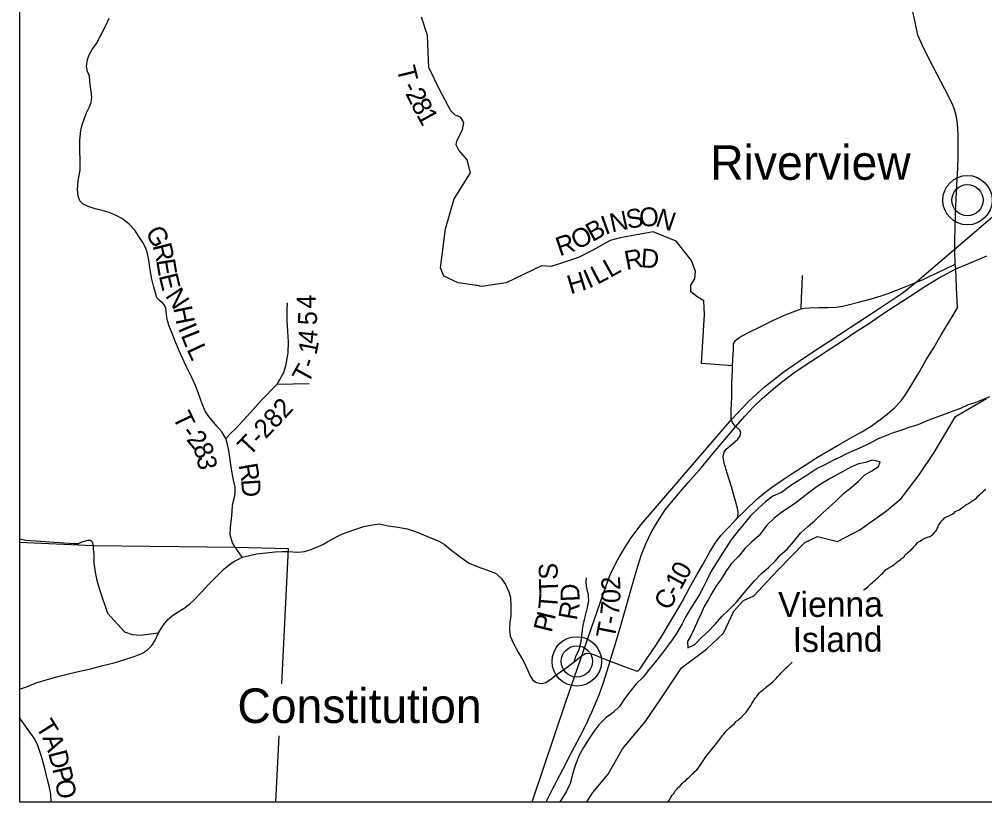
# Model space of a CAD drawing. Extents: x -84548 to 2262448, y -162180 to 525962.
# Drawn here: x 77085 to 92440, y 134782 to 147226 of the extents above; entities that cross this region are included whole.
import ezdxf

# ---------------------------------------------------------------- set-up
doc = ezdxf.new("R2010")
doc.units = 0
for name, color, linetype in [('GM_X_Adjacent_County_Text', 7, 'Continuous'), ('GM_X_City_Street', 7, 'Continuous'), ('GM_X_County', 7, 'Continuous'), ('GM_X_County_Road', 7, 'Continuous'), ('GM_X_Hydro', 7, 'Continuous'), ('GM_X_Interstate_Location', 7, 'Continuous'), ('GM_X_Major_Lake_Text', 7, 'Continuous'), ('GM_X_Major_River', 7, 'Continuous'), ('GM_X_Minor_Lake', 7, 'Continuous'), ('GM_X_Minor_River_Text', 7, 'Continuous'), ('GM_X_Township_Road', 7, 'Continuous'), ('GM_X_Unincorporated_Location', 7, 'Continuous'), ('GM_X_Unincorporated_Text', 7, 'Continuous')]:
    doc.layers.add(name, color=color, linetype=linetype)

msp = doc.modelspace()

# ---------------------------------------------------------------- linework, layer by layer
at = {"layer": 'GM_X_City_Street'}
for p, q in [((88448, 137813), (88604, 137982)), ((86111, 134782), (86206, 134926))]:
    msp.add_line(p, q, dxfattribs=at)
at = {"layer": 'GM_X_County'}
for p, q in [((77085, 151493), (77085, 134782)), ((77085, 134782), (112989, 134782))]:
    msp.add_line(p, q, dxfattribs=at)
at = {"layer": 'GM_X_Hydro'}
for p, q in [((91974, 140908), (92471, 141197)), ((91637, 140338), (91974, 140908)), ((91399, 139978), (91637, 140338)), ((91110, 139602), (91399, 139978)), ((90878, 139408), (91110, 139602)), ((90453, 139108), (90878, 139408)), ((89580, 138902), (89783, 138999)), ((89783, 138999), (90097, 138919)), ((90097, 138919), (90453, 139108)), ((77085, 138907), (78258, 138858)), ((78258, 138858), (80516, 138831)), ((80516, 138831), (81361, 138807)), ((89149, 138464), (89580, 138902)), ((81361, 138807), (81255, 136654)), ((88770, 138058), (89149, 138464)), ((88604, 137982), (88770, 138058)), ((88283, 137461), (88448, 137813)), ((88017, 137207), (88283, 137461)), ((87617, 136909), (88017, 137207)), ((87286, 136419), (87617, 136909)), ((87037, 136053), (87286, 136419)), ((86680, 135620), (87037, 136053)), ((81214, 135830), (81162, 134782)), ((86449, 135220), (86680, 135620)), ((86206, 134926), (86449, 135220))]:
    msp.add_line(p, q, dxfattribs=at)
at = {"layer": 'GM_X_Interstate_Location'}
for points in [[(92517, 141220), (92389, 141168), (92285, 141126), (92175, 141096), (92057, 141038), (91949, 141000), (91809, 140948), (91663, 140890), (91534, 140844), (91378, 140778), (91232, 140732), (91106, 140688), (90986, 140646)], [(90986, 140646), (90876, 140606), (90736, 140546), (90598, 140476), (90494, 140426), (90362, 140370), (90241, 140312), (90133, 140256), (90023, 140208), (89887, 140136), (89777, 140083), (89601, 139965), (89499, 139899), (89357, 139813), (89209, 139701), (89071, 139639), (88951, 139553), (88836, 139447), (88716, 139327), (88598, 139185), (88500, 139065), (88404, 138939), (88336, 138839), (88258, 138719), (88172, 138581), (88090, 138449), (88022, 138307), (87966, 138197), (87902, 138077), (87828, 137961), (87764, 137859), (87685, 137725), (87627, 137609), (87539, 137458), (87469, 137358), (87397, 137254), (87299, 137126), (87197, 137002), (87093, 136874), (87009, 136762), (86897, 136654), (86795, 136530), (86713, 136416), (86629, 136298), (86529, 136198), (86406, 136108), (86304, 136002), (86224, 135900), (86150, 135788), (86058, 135644), (85988, 135520), (85920, 135340), (85886, 135214), (85846, 135072), (85786, 134948), (85716, 134828), (85683, 134782)], [(90775, 140187), (90652, 140214), (90542, 140176), (90434, 140156), (90320, 140106), (90203, 140045), (89995, 139925), (89867, 139851), (89761, 139783), (89653, 139703), (89533, 139607), (89429, 139531), (89307, 139449), (89193, 139373), (89087, 139287), (88975, 139181), (88852, 139013), (88738, 138915), (88622, 138809), (88522, 138679), (88406, 138565), (88322, 138443), (88250, 138319), (88164, 138205), (88098, 138099), (88040, 137991), (87980, 137885), (87932, 137775), (87870, 137651), (87818, 137532), (87770, 137432), (87715, 137330), (87719, 137230)], [(87719, 137230), (87830, 137280), (87938, 137394), (88048, 137492), (88152, 137605), (88260, 137729), (88368, 137831), (88490, 137957), (88584, 138069), (88680, 138177), (88774, 138287), (88888, 138409), (89004, 138513), (89107, 138607), (89191, 138709), (89297, 138797), (89401, 138917), (89511, 139051), (89625, 139157), (89739, 139255), (89867, 139375), (90071, 139563), (90193, 139683), (90318, 139781), (90430, 139881), (90534, 139983), (90644, 140042), (90752, 140112), (90775, 140187)], [(91184, 138719), (91211, 138738), (91251, 138772), (91265, 138781), (91278, 138797), (91302, 138819), (91314, 138834), (91347, 138868), (91359, 138886), (91370, 138903), (91388, 138915), (91408, 138923), (91436, 138942), (91454, 138954), (91471, 138969), (91485, 138975), (91505, 138977), (91547, 138992), (91567, 139002), (91583, 139009), (91608, 139027), (91626, 139041), (91646, 139066), (91657, 139080), (91677, 139108), (91686, 139127), (91692, 139141), (91698, 139157), (91704, 139179), (91729, 139211), (91741, 139228), (91750, 139244), (91766, 139262), (91788, 139279), (91801, 139297), (91843, 139316), (91867, 139330), (91891, 139340), (91920, 139357), (91960, 139380), (91970, 139398), (92033, 139425), (92075, 139454), (92112, 139483), (92142, 139501), (92180, 139522), (92205, 139538), (92237, 139561), (92265, 139575), (92282, 139594), (92308, 139612), (92333, 139641), (92359, 139665), (92381, 139684), (92404, 139704), (92436, 139737), (92456, 139751)], [(90512, 138144), (90520, 138151), (90539, 138165), (90579, 138200), (90604, 138220), (90630, 138245), (90654, 138269), (90675, 138288), (90701, 138308), (90726, 138331), (90750, 138353), (90772, 138375), (90795, 138396), (90817, 138418), (90835, 138439), (90850, 138455), (90870, 138473), (90886, 138486), (90913, 138502), (90931, 138512), (90963, 138529), (90981, 138539), (90995, 138550), (91010, 138564), (91028, 138578), (91050, 138595), (91074, 138611), (91097, 138631), (91119, 138648), (91133, 138658), (91147, 138666), (91162, 138681), (91166, 138695), (91184, 138719)], [(88856, 136511), (88880, 136534), (88902, 136550), (88918, 136562), (88935, 136581), (88951, 136593), (88971, 136609), (89018, 136646), (89046, 136669), (89073, 136693), (89097, 136716), (89122, 136742), (89152, 136775), (89179, 136803), (89205, 136832), (89252, 136881), (89278, 136905), (89303, 136928), (89333, 136956), (89358, 136981), (89380, 137003)], [(87405, 134782), (87411, 134789), (87436, 134828), (87448, 134848), (87453, 134864), (87465, 134882), (87497, 134911), (87522, 134960), (87549, 134986), (87561, 135000), (87590, 135031), (87604, 135041), (87636, 135080), (87655, 135096), (87675, 135110), (87714, 135151), (87734, 135168), (87775, 135208), (87793, 135223), (87807, 135233), (87832, 135263), (87862, 135288), (87881, 135314), (87905, 135349), (87930, 135383), (87952, 135416), (87975, 135450), (87998, 135489), (88022, 135519), (88041, 135545), (88065, 135572), (88088, 135602), (88110, 135627), (88131, 135655), (88153, 135682), (88173, 135706), (88196, 135736), (88221, 135769), (88243, 135797), (88264, 135828), (88288, 135856), (88311, 135887), (88339, 135913), (88364, 135940), (88388, 135962), (88418, 135989), (88459, 136027), (88483, 136050), (88488, 136064), (88520, 136081), (88542, 136099), (88565, 136119), (88616, 136172), (88646, 136207), (88671, 136241), (88697, 136278), (88718, 136312), (88737, 136345), (88755, 136375), (88772, 136403), (88790, 136426), (88811, 136452), (88835, 136485), (88856, 136511)]]:
    msp.add_lwpolyline(points, dxfattribs=at)
at = {"layer": 'GM_X_Major_Lake_Text'}
for points in [[(86177, 136177), (86178, 136179), (86202, 136232), (86306, 136479), (86374, 136678), (86434, 136861), (86483, 137018), (86495, 137057), (86568, 137300), (86654, 137585), (86749, 137917), (86834, 138220), (86906, 138475), (86974, 138695), (87050, 138882), (87134, 139065), (87233, 139232), (87359, 139422), (87539, 139641), (87723, 139859), (87933, 140097), (88126, 140329), (88308, 140543), (88481, 140749), (88623, 140912), (88764, 141064), (88902, 141197), (89049, 141321), (89210, 141454), (89406, 141602), (89569, 141712), (89780, 141850), (89983, 141982), (90194, 142122), (90398, 142262), (90605, 142395), (90822, 142540), (91034, 142680), (91255, 142822), (91487, 142978), (91706, 143106), (91979, 143255), (92190, 143343), (92475, 143463)], [(85466, 134782), (85571, 134993), (85737, 135307), (85870, 135566), (86006, 135824), (86110, 136031), (86177, 136177)]]:
    msp.add_lwpolyline(points, dxfattribs=at)
at = {"layer": 'GM_X_Major_River'}
for centre, radius in [((92166, 144349), 393), ((92166, 144349), 249), ((85952, 137013), 393), ((85952, 137013), 249)]:
    msp.add_circle(centre, radius, dxfattribs=at)
at = {"layer": 'GM_X_Minor_Lake'}
for points in [[(84399, 142984), (84067, 143032), (83839, 143141), (83784, 143272), (83861, 143891), (84002, 144370), (84263, 144783), (84208, 144989), (84078, 145142), (84034, 145229), (84045, 145294), (84132, 145468), (84154, 145587), (84110, 145664), (84013, 145707), (83947, 145772), (83773, 146099), (83599, 146457), (83578, 146968), (83480, 147262)], [(80368, 140558), (80307, 140662), (80226, 140753), (80097, 140906), (80042, 140994), (79991, 141110), (79940, 141256), (79885, 141403), (79824, 141539), (79739, 141709), (79625, 141954), (79561, 142106), (79514, 142230), (79467, 142343), (79441, 142431), (79424, 142527), (79417, 142633), (79401, 142671), (79367, 142709), (79308, 142757), (79272, 142797), (79249, 142874), (79226, 142966), (79193, 143090), (79166, 143242), (79143, 143394), (79118, 143520), (79091, 143594), (79047, 143674), (78988, 143770), (78921, 143871), (78828, 143971), (78724, 144052), (78627, 144107), (78515, 144153), (78403, 144186), (78290, 144211), (78182, 144246), (78100, 144284), (78047, 144340), (78019, 144415), (78012, 144515), (78023, 144658), (78050, 144826), (78052, 144982), (78047, 145142), (78046, 145303), (78063, 145455), (78082, 145549), (78119, 145651), (78152, 145738), (78198, 145824), (78225, 145900), (78236, 145985), (78226, 146089), (78209, 146179), (78206, 146253), (78200, 146321), (78169, 146395), (78154, 146481), (78168, 146585), (78195, 146659), (78242, 146744), (78310, 146840), (78378, 146961), (78461, 147125), (78514, 147246)], [(88431, 141713), (87938, 141749), (87981, 142532), (87970, 142749), (87861, 142815), (87764, 142891), (87764, 142999), (87829, 143097), (87840, 143217), (87774, 143391), (87535, 143695), (87166, 143848), (86644, 143750), (86481, 143706), (86209, 143554), (85981, 143435), (85774, 143369), (85546, 143293), (85393, 143304), (84828, 143032), (84437, 142978), (84406, 142983), (84399, 142984)], [(88515, 139301), (88520, 139380), (88510, 139448), (88473, 139582), (88413, 139792), (88345, 140005), (88296, 140165), (88279, 140263), (88289, 140329), (88330, 140390), (88428, 140476), (88513, 140547), (88551, 140601), (88560, 140657), (88538, 140695), (88481, 140749), (88473, 140757), (88427, 140813), (88407, 140861), (88407, 141003), (88416, 141221), (88418, 141421), (88428, 141648), (88431, 141713), (88435, 141809), (88435, 141814), (88442, 141980), (88447, 142064), (88477, 142116), (88532, 142165), (88672, 142238), (88867, 142335), (89068, 142433), (89257, 142518), (89395, 142575), (89495, 142612), (89520, 142619), (89575, 142633), (89655, 142637), (89803, 142640), (89951, 142641), (90081, 142646), (90176, 142661), (90270, 142686), (90434, 142729), (90634, 142782), (90793, 142830), (90903, 142866), (91029, 142913), (91184, 142977), (91344, 143038), (91459, 143089), (91569, 143138), (91686, 143194), (91818, 143257), (91972, 143331)], [(89520, 142619), (89525, 142797), (89536, 142995), (89544, 143153)], [(81185, 141425), (81292, 141608), (81328, 141742), (81359, 141920), (81366, 142095), (81345, 142435), (81344, 142611), (81351, 142714)], [(80368, 140558), (80450, 140641), (80516, 140709), (80762, 140974), (80931, 141163), (81185, 141425), (81695, 141431)], [(80511, 138840), (80474, 138901), (80441, 139027), (80444, 139142), (80458, 139283), (80470, 139391), (80474, 139502), (80513, 139644), (80520, 139714), (80516, 139786), (80493, 139894), (80458, 140070), (80440, 140218), (80417, 140370), (80392, 140486), (80368, 140558)], [(80629, 138670), (80516, 138831), (80511, 138840)], [(86138, 138047), (86136, 138070), (86111, 138174), (86103, 138266), (86104, 138342)], [(85908, 137006), (85938, 137093), (85991, 137202), (86016, 137302), (86033, 137420), (86048, 137559), (86077, 137677), (86120, 137869), (86143, 137980), (86138, 138046), (86138, 138047)], [(77593, 134782), (77586, 134902), (77565, 135006), (77532, 135132), (77485, 135332), (77439, 135502), (77374, 135693), (77323, 135793), (77226, 135924), (77103, 136096), (77085, 136122)]]:
    msp.add_lwpolyline(points, dxfattribs=at)
at = {"layer": 'GM_X_Minor_River_Text'}
for points in [[(91965, 143703), (91966, 143720), (91968, 143899), (91977, 144149), (91988, 144366), (91996, 144594), (92015, 144860), (92016, 145035), (92017, 145199), (92018, 145401), (92007, 145561), (91991, 145677), (91962, 145793), (91922, 145887), (91804, 146115), (91677, 146361), (91556, 146594), (91443, 146818), (91378, 146972), (91335, 147180), (91286, 147394)], [(86483, 137018), (86723, 136927), (86895, 136862), (86927, 136864), (86955, 136890), (87062, 137049), (87211, 137268), (87318, 137439), (87413, 137593), (87524, 137778), (87629, 137961), (87746, 138181), (87861, 138388), (87950, 138545), (88061, 138747), (88152, 138894), (88244, 139017), (88349, 139129), (88474, 139260), (88515, 139301), (88634, 139421), (88817, 139596), (88944, 139702), (89072, 139793), (89233, 139906), (89395, 140011), (89586, 140134), (89783, 140259), (89973, 140374), (90138, 140467), (90322, 140572), (90483, 140667), (90633, 140755), (90754, 140844), (90888, 140943), (91013, 141051), (91109, 141158), (91186, 141262), (91281, 141415), (91392, 141604), (91511, 141807), (91638, 142013), (91749, 142208), (91866, 142399), (91955, 142547), (92007, 142638), (91991, 142958), (91979, 143255), (91972, 143331), (91969, 143362), (91966, 143511), (91965, 143699), (91965, 143703)], [(82204, 139029), (82242, 139046), (82421, 139112), (82564, 139161), (82670, 139182), (82806, 139200), (82950, 139169), (83113, 139148), (83255, 139119), (83411, 139067), (83579, 139002), (83770, 138919), (83840, 138877), (83943, 138791), (84097, 138674), (84240, 138576), (84366, 138523), (84518, 138469), (84661, 138418), (84751, 138338), (84818, 138234), (84870, 138121), (84897, 138029), (84905, 137896), (84904, 137740), (84889, 137638), (84879, 137520), (84894, 137414), (84943, 137296), (85023, 137152), (85110, 137004), (85167, 136878), (85215, 136771), (85254, 136715), (85312, 136675), (85386, 136659), (85460, 136679), (85542, 136734), (85641, 136808), (85783, 136909), (85908, 137006), (86028, 137102), (86092, 137139), (86155, 137145), (86234, 137119), (86332, 137076), (86483, 137018)], [(77085, 138965), (77186, 138944), (77951, 138886), (78025, 138888), (78083, 138913), (78177, 138944), (78217, 138940), (78242, 138913), (78258, 138858), (78258, 138809), (78269, 138715), (78271, 138574), (78291, 138435), (78316, 138298), (78363, 138139), (78485, 137782), (78759, 137483), (78879, 137441), (79008, 137433), (79297, 137465)], [(81728, 138793), (81800, 138826), (81922, 138880), (81994, 138919), (82150, 139005), (82204, 139029)], [(77085, 136567), (77090, 136570), (77214, 136616), (77351, 136671), (77511, 136720), (77677, 136769), (77825, 136805), (78000, 136846), (78216, 136895), (78412, 136948), (78592, 136991), (78761, 137042), (78911, 137091), (79045, 137145), (79123, 137198), (79192, 137264), (79240, 137340), (79297, 137465), (79367, 137581), (79442, 137674), (79514, 137738), (79586, 137783), (79709, 137859), (79793, 137924), (79864, 137990), (79978, 138111), (80099, 138241), (80230, 138372), (80340, 138481), (80420, 138547), (80497, 138602), (80563, 138632), (80629, 138670), (80748, 138699), (80857, 138723), (81154, 138754), (81264, 138761), (81359, 138761), (81519, 138753), (81620, 138763), (81727, 138792), (81728, 138793)]]:
    msp.add_lwpolyline(points, dxfattribs=at)
at = {"layer": 'GM_X_Unincorporated_Location'}
msp.add_lwpolyline([(85243, 134782), (85776, 136372), (86371, 138081), (86489, 138405), (86608, 138644), (86703, 138805), (86813, 138973), (86974, 139188), (88249, 140669), (88423, 140870), (88682, 141147), (88931, 141375), (89250, 141625), (89592, 141856), (89977, 142111), (90777, 142634), (91126, 142868), (91325, 143025), (93265, 144682)], dxfattribs=at)

# ---------------------------------------------------------------- texts
at = {"layer": 'GM_X_Adjacent_County_Text'}
for s, p in [('Riverview', (88075, 144673)), ('Constitution', (80554, 136033))]:
    msp.add_text(s, height=550, rotation=0, dxfattribs=at).set_placement(p)
at = {"layer": 'GM_X_County_Road'}
for s, rotation, p in [('0', 61.9185, (87694, 138299)), ('1', 61.7215, (87605, 138136)), ('C', 60.1263, (87419, 137806)), ('-', 61.252, (87545, 138025))]:
    msp.add_text(s, height=300, rotation=rotation, dxfattribs=at).set_placement(p)
at = {"layer": 'GM_X_Township_Road'}
for s, rotation, p in [('T', 283.6849, (83083, 146447)), ('-', 297.8062, (83165, 146153)), ('2', 296.1706, (83221, 146046)), ('8', 297.7439, (83307, 145873)), ('1', 298.7913, (83395, 145704)), ('S', 10.577, (86765, 143889)), ('O', 3.417, (86954, 143925)), ('N', 340.86, (87187, 143945)), ('B', 29.2752, (86201, 143679)), ('I', 19.8854, (86404, 143794)), ('N', 12.368, (86510, 143833)), ('G', 298.6704, (79082, 143840)), ('O', 27.0205, (85954, 143553)), ('R', 18.9552, (85679, 143455)), ('R', 284.0789, (79201, 143627)), ('D', 355.6811, (86962, 143283)), ('R', 10.9318, (86741, 143237)), ('E', 279.2802, (79260, 143394)), ('L', 27.8705, (86276, 143000)), ('L', 29.1375, (86481, 143108)), ('E', 283.673, (79301, 143148)), ('H', 16.8088, (85852, 142850)), ('I', 23.383, (86140, 142940)), ('N', 303.2894, (79398, 142828)), ('4', 90.5299, (81798, 142624)), ('H', 281.3746, (79532, 142635)), ('5', 89.3103, (81818, 142359)), ('I', 292.874, (79603, 142313)), ('L', 291.8691, (79650, 142201)), ('4', 84.3632, (81812, 142054)), ('L', 294.7798, (79741, 141978)), ('1', 78.8224, (81810, 141876)), ('T', 61.1056, (81672, 141413)), ('-', 72.1691, (81776, 141661)), ('T-282', 46.7637, (80744, 140264)), ('T', 295.7299, (79516, 140904)), ('-', 307.3867, (79648, 140645)), ('2', 309.8199, (79731, 140537)), ('8', 293.311, (79838, 140414)), ('3', 279.0615, (79905, 140263)), ('R', 279.6311, (80572, 140140)), ('D', 273.5613, (80613, 139905)), ('S', 90.0048, (85648, 138312)), ('2', 92.8681, (86648, 138149)), ('T', 92.0457, (85656, 138091)), ('D', 92.3074, (85999, 137968)), ('T', 85.4203, (85637, 137829)), ('0', 87.8462, (86641, 137936)), ('R', 79.9015, (85951, 137656)), ('7', 83.8532, (86620, 137730)), ('P', 76.0992, (85550, 137460)), ('I', 76.0944, (85599, 137657)), ('T', 78.5718, (86549, 137359)), ('-', 80.0488, (86595, 137587)), ('T', 302.0169, (77337, 135975)), ('A', 290.8378, (77449, 135799)), ('D', 284.4053, (77541, 135560)), ('P', 283.5145, (77606, 135306)), ('O', 279.537, (77652, 135115))]:
    msp.add_text(s, height=300, rotation=rotation, dxfattribs=at).set_placement(p)
at = {"layer": 'GM_X_Unincorporated_Text'}
for s, rotation, p in [('Vienna', 0.3143, (89156, 137717)), ('Island', 0.3142, (89387, 137160))]:
    msp.add_text(s, height=400, rotation=rotation, dxfattribs=at).set_placement(p)

doc.saveas('drawing.dxf')
